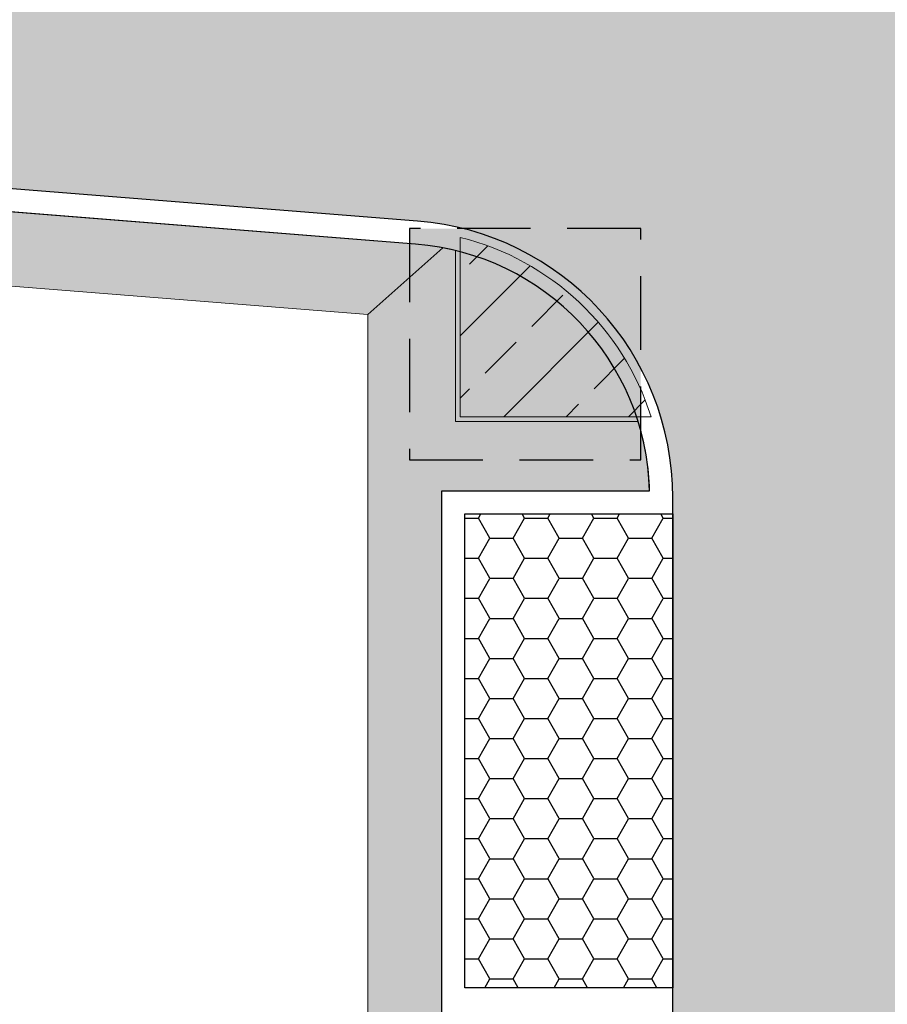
# Model space of a CAD drawing. Header units: metres. Extents: x 174423 to 274510, y 410991 to 462742.
# Tile 548 of 1056: x 174622 to 174641, y 462415 to 462436. Entities that reach past the tile are written whole.
import ezdxf

# ---------------------------------------------------------------- set-up
doc = ezdxf.new("R2010")
doc.units = ezdxf.units.M
doc.linetypes.add('HIDDEN2', pattern=[4.7625, 3.175, -1.5875])
doc.layers.add('-DR-grondwerk-aanvullen-boomgranulaat 0.7', color=35, linetype='Continuous', lineweight=30, transparency=0.45)
doc.layers.add('-DR-nw-arc-waterpaserende fundering', color=250, linetype='Continuous')
for name, color, linetype, lineweight in [('-DR-nw-BRM-arc-zand voor zandbed', 252, 'Continuous', 9), ('-DR-nw-gr-arc-groeiplaats-grond plantvakken 0.5', 250, 'Continuous', 9), ('N-WE-GW-GROEIPLAATSVERBETERING_BOMENGRANULAAT-LAVA-G', 97, 'HIDDEN2', 25)]:
    doc.layers.add(name, color=color, linetype=linetype, lineweight=lineweight)
pattern_1 = [(127.49989742, (0, 0), (-0.38536477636, -0.01259798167), [0, -0.304, 0, -0.34, 0, -0.325]), (97.49989742, (0, 0), (-0.56442857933, 0.3539563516), [0, -0.164, 0, -0.274, 0, -0.105]), (57.49989742, (-4e-07, -0.246), (-0.0011306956, 0.62282837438), [0, -0.1, 0, -0.36, 0, -0.47]), (47.49989742, (-4e-07, -0.246), (-0.17553403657, 0.6012256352), [0, -0.05, 0, -0.236, 0, -0.27])]

msp = doc.modelspace()

# ---------------------------------------------------------------- hatches: boundary and pattern name
at = {"layer": '-DR-grondwerk-aanvullen-boomgranulaat 0.7'}
h = msp.add_hatch(color=256, dxfattribs=at)
h.dxf.hatch_style = 1
h.paths.add_polyline_path([(174630.784, 462426.65), (174635.784, 462426.65), (174635.784, 462431.65), (174630.784, 462431.65)])
at = {"layer": '-DR-nw-arc-waterpaserende fundering'}
h = msp.add_hatch(dxfattribs=at)
h.set_pattern_fill('AVH-BESTORTING_02', color=256, scale=0.5, pattern_type=2)
h.set_pattern_definition([(228.0128, (174719.36953, 462434.71753), (-39.9999912, -45.0000067), [0.67268, -66.59544]), (184.9697, (174718.91953, 462434.21753), (60.00000526, 4.99995654), [1.15434, -114.27962]), (132.5104, (174717.76953, 462434.11753), (49.9999536, -55.0000434), [0.81394, -80.58016]), (267.2737, (174715.81953, 462432.86753), (4.9999801, 100.0000015), [1.05119, -104.06779]), (292.8337, (174715.76953, 462431.81753), (-25.00004953, 59.99998206), [1.03077, -102.04686]), (357.2737, (174716.16953, 462430.86753), (-100.00000147, 4.9999801), [1.05119, -104.06779]), (37.6942, (174717.21953, 462430.81753), (-65.00003673, -49.99995203), [1.390145, -137.624245]), (72.2553, (174718.31953, 462431.66753), (35.0000538, 109.99998116), [1.31244, -129.9316]), (121.4296, (174718.71953, 462432.91753), (-40.00004117, 64.9999752), [1.05475, -104.42037]), (175.2364, (174718.16953, 462433.81753), (55.0000047, -4.9999577), [1.20416, -59.00382]), (222.3974, (174716.96953, 462433.91753), (-60.00003675, -54.9999604), [1.55724, -154.166875]), (138.8141, (174720.76953, 462432.81753), (-35.0000147, 29.9999866), [0.5315, -52.61922]), (171.4692, (174720.36953, 462433.16753), (64.9999914, -10.00003955), [1.01119, -100.10756]), (225, (174719.3695, 462433.3175), (6e-11, -5), [0.7071, -6.36396]), (203.1986, (174719.01953, 462433.9175), (24.9999987, 10.0000066), [0.38079, -37.69808]), (291.8014, (174718.6695, 462433.7675), (-4.9999996, 15.000001), [0.53851, -26.38731]), (30.9638, (174718.8695, 462433.2675), (14.99999, 10.0000124), [0.87465, -28.28011]), (161.5651, (174719.6195, 462433.7175), (10.000002, -4.999992), [0.63245, -15.17893]), (16.3895, (174715.76953, 462433.76753), (50.000011, 14.99996355), [0.886, -87.71422]), (70.3462, (174716.61953, 462434.01753), (-19.9999762, -55.0000107), [0.7433, -73.58704]), (293.1986, (174719.61953, 462434.7175), (-10.0000066, 24.9999987), [0.76157, -37.31729]), (343.6105, (174719.91953, 462434.01753), (-50.000011, 14.99996355), [0.886, -87.71422]), (339.444, (174715.76953, 462430.66753), (-25.0000092, 9.99998), [0.8544, -41.86562]), (294.7751, (174716.56953, 462430.36753), (-24.999961, 55.0000171), [0.71589, -70.87322]), (66.8014, (174719.66953, 462429.7175), (10.0000066, 24.9999987), [0.76158, -37.31729]), (17.354, (174719.96953, 462430.41753), (-65.0000101, -19.9999725), [0.83815, -82.97712]), (69.444, (174717.21953, 462429.71753), (-9.99998, -25.0000092), [0.4272, -42.29282]), (101.3099, (174719.3695, 462429.7175), (-4.999988, 20.000004), [0.25495, -25.24014]), (165.9638, (174719.3195, 462429.9675), (15.000003, -4.99999), [1.03077, -19.58475]), (186.009, (174718.31953, 462430.21753), (49.99999875, 4.9999966), [0.95525, -94.56961]), (303.6901, (174718.8695, 462432.8175), (-5.000007, 9.999998), [0.72111, -17.30664]), (353.1572, (174719.26953, 462432.21753), (84.99999683, -10.00004), [1.25897, -124.63782]), (60.9454, (174720.51953, 462432.06753), (-20.0000001, -35.000002), [0.51478, -50.96337]), (90, (174720.7695, 462432.5175), (-5, 5), [0.3, -4.7]), (120.2564, (174718.21953, 462430.36753), (19.9999744, -35.0000123), [0.69462, -68.7676]), (48.0128, (174717.86953, 462430.96753), (39.9999912, 45.0000067), [1.34536, -65.92276]), (7e-10, (174718.7695, 462431.9675), (5, 5), [1.3, -3.7]), (325.3048, (174720.06953, 462431.96753), (-49.9999713, 35.00004305), [0.79057, -78.26637]), (254.0546, (174720.7195, 462431.5175), (-4.9999994, -20.0000006), [0.72801, -35.67254]), (207.646, (174720.51953, 462430.81753), (-94.99997904, -50.00003857), [1.18532, -117.34737]), (175.4261, (174719.46953, 462430.26753), (-65.0000028, 4.999974), [1.254, -124.14537])])
edge = h.paths.add_edge_path()
edge.add_line((174678.199, 462427.711), (174678.199, 462434.491))
edge.add_line((174678.199, 462434.491), (174675.129, 462434.491))
edge.add_line((174675.129, 462434.491), (174649.629, 462434.491))
edge.add_line((174649.629, 462434.491), (174647.979, 462434.491))
edge.add_arc((174647.979, 462428.491), 6, 90, 180)
edge.add_line((174641.979, 462428.491), (174641.979, 462425.482))
edge.add_line((174641.979, 462425.482), (174641.979, 462404.982))
edge.add_line((174641.979, 462404.982), (174641.979, 462402.982))
edge.add_line((174641.979, 462402.982), (174636.479, 462402.982))
edge.add_line((174636.479, 462402.982), (174636.479, 462404.982))
edge.add_line((174636.479, 462404.982), (174636.479, 462412.732))
edge.add_line((174636.479, 462412.732), (174636.479, 462417.732))
edge.add_line((174636.479, 462417.732), (174636.479, 462425.482))
edge.add_line((174636.479, 462425.482), (174636.479, 462425.832))
edge.add_arc((174630.479, 462425.832), 6, 360, 445.4546)
edge.add_line((174630.955, 462431.813), (174608.902, 462433.566))
edge.add_line((174608.902, 462433.566), (174609.338, 462439.049))
edge.add_line((174609.338, 462439.049), (174611.168, 462438.903))
edge.add_line((174611.168, 462438.903), (174633.597, 462437.12))
edge.add_line((174633.597, 462437.12), (174635.031, 462437.006))
edge.add_arc((174635.269, 462439.997), 3, 265.4546, 359.8889)
edge.add_line((174638.269, 462439.991), (174655.769, 462439.991))
edge.add_line((174655.769, 462439.991), (174683.968, 462439.991))
edge.add_arc((174683.968, 462445.991), 6, 270, 360)
edge.add_line((174689.968, 462445.991), (174689.968, 462446.291))
edge.add_line((174689.968, 462446.291), (174689.968, 462458.791))
edge.add_line((174689.968, 462458.791), (174689.968, 462460.004))
edge.add_line((174689.968, 462460.004), (174688.805, 462466.266))
edge.add_line((174688.805, 462466.266), (174694.213, 462467.27))
edge.add_line((174694.213, 462467.27), (174696.346, 462455.779))
edge.add_arc((174666.968, 462450.326), 29.88, 0, 10.5157, ccw=False)
edge.add_line((174696.848, 462450.326), (174696.848, 462427.711))
edge.add_line((174696.848, 462427.711), (174678.199, 462427.711))
h = msp.add_hatch(dxfattribs=at)
h.set_pattern_fill('AVH-BASALTON', color=256, scale=0.5, pattern_type=2)
h.set_pattern_definition([(7e-10, (174715.76953, 462429.71753), (0.75, 0.433), [0.5, -1]), (120, (174715.76953, 462429.71753), (-0.749989, 0.433019), [0.5, -1]), (60, (174716.26953, 462429.71753), (1.1e-05, 0.866019), [0.5, -1])])
h.paths.add_polyline_path([(174636.479, 462415.232), (174631.979, 462415.232), (174631.979, 462425.482), (174636.479, 462425.482)])
at = {"layer": '-DR-nw-BRM-arc-zand voor zandbed'}
h = msp.add_hatch(dxfattribs=at)
h.set_pattern_fill('AGW-GROND_ZAND', color=256, scale=0.2, angle=89.9999, pattern_type=2)
h.set_pattern_definition(pattern_1)
edge = h.paths.add_edge_path()
edge.add_line((174631.779, 462406.982), (174631.479, 462406.982))
edge.add_line((174631.479, 462406.982), (174631.479, 462425.982))
edge.add_line((174631.479, 462425.982), (174635.977, 462425.982))
edge.add_arc((174630.479, 462425.832), 5.5, 1.5628, 17.4576)
edge.add_line((174635.726, 462427.482), (174631.779, 462427.482))
edge.add_line((174631.779, 462427.482), (174631.779, 462431.176))
edge.add_arc((174630.479, 462425.832), 5.5, 76.328, 79.297)
edge.add_line((174631.501, 462431.236), (174629.879, 462429.792))
edge.add_line((174629.879, 462429.792), (174629.879, 462404.295))
edge.add_line((174629.879, 462404.295), (174603.276, 462406.41))
edge.add_line((174603.276, 462406.41), (174605.29, 462431.747))
edge.add_line((174605.29, 462431.747), (174607.147, 462433.19))
edge.add_arc((174607.098, 462427.69), 5.5, 89.4959, 169.1763)
edge.add_line((174601.696, 462428.723), (174603.122, 462428.451))
edge.add_line((174603.122, 462428.451), (174601.49, 462407.922))
edge.add_line((174601.49, 462407.922), (174599.889, 462406.557))
edge.add_line((174599.889, 462406.557), (174597.154, 462407.141))
edge.add_line((174597.154, 462407.141), (174596.777, 462405.381))
edge.add_line((174596.777, 462405.381), (174599.563, 462404.786))
edge.add_line((174599.563, 462404.786), (174601.376, 462404.655))
edge.add_line((174601.376, 462404.655), (174629.979, 462402.382))
edge.add_line((174629.979, 462402.382), (174629.979, 462400.982))
edge.add_line((174629.979, 462400.982), (174648.479, 462400.982))
edge.add_line((174648.479, 462400.982), (174648.479, 462401.591))
edge.add_line((174648.479, 462401.591), (174648.451, 462401.591))
edge.add_line((174648.451, 462401.591), (174646.579, 462402.725))
edge.add_line((174646.579, 462402.725), (174646.579, 462402.782))
edge.add_line((174646.579, 462402.782), (174642.479, 462402.782))
edge.add_line((174642.479, 462402.782), (174642.479, 462402.482))
edge.add_line((174642.479, 462402.482), (174635.979, 462402.482))
edge.add_line((174635.979, 462402.482), (174635.979, 462402.782))
edge.add_line((174635.979, 462402.782), (174635.979, 462406.982))
edge.add_line((174635.979, 462406.982), (174631.779, 462406.982))
h = msp.add_hatch(dxfattribs=at)
h.set_pattern_fill('AGW-GROND_ZAND', color=256, scale=0.2, angle=89.9999, pattern_type=2)
h.set_pattern_definition(pattern_1)
edge = h.paths.add_edge_path()
edge.add_line((174630.915, 462431.314), (174607.534, 462433.173))
edge.add_arc((174607.098, 462427.69), 5.5, 85.4546, 89.4959)
edge.add_line((174607.147, 462433.19), (174605.29, 462431.747))
edge.add_line((174605.29, 462431.747), (174629.879, 462429.792))
edge.add_line((174629.879, 462429.792), (174631.5, 462431.236))
edge.add_arc((174630.479, 462425.832), 5.5, 79.302, 85.4546)
at = {"layer": '-DR-nw-gr-arc-groeiplaats-grond plantvakken 0.5', "transparency": 33554687}
h = msp.add_hatch(dxfattribs=at)
h.set_pattern_fill('ANSI33', color=256, scale=0.3)
h.paths.add_polyline_path([(174631.879, 462431.46), (174631.879, 462427.582), (174636.009, 462427.582, 0.260811)])

# ---------------------------------------------------------------- linework, layer by layer
at = {"layer": '-DR-nw-arc-waterpaserende fundering'}
for points in [[(174696.968, 462427.591), (174677.699, 462427.591), (174677.699, 462433.991), (174675.629, 462433.991), (174675.629, 462429.491), (174649.129, 462429.491), (174649.129, 462433.991), (174647.979, 462433.991, 0.414214), (174642.479, 462428.491), (174642.479, 462425.982), (174646.979, 462425.982), (174646.979, 462404.482), (174642.479, 462404.482), (174642.479, 462402.482), (174635.979, 462402.482), (174635.979, 462406.982), (174631.479, 462406.982), (174631.479, 462425.982), (174635.977, 462425.982, 0.383323), (174630.915, 462431.314), (174608.863, 462433.068), (174609.378, 462439.547)], [(174696.848, 462427.711), (174678.199, 462427.711), (174678.199, 462434.491), (174675.129, 462434.491), (174649.629, 462434.491), (174647.979, 462434.491, 0.414214), (174641.979, 462428.491), (174641.979, 462425.482), (174641.979, 462404.982), (174641.979, 462402.982), (174636.479, 462402.982), (174636.479, 462404.982), (174636.479, 462412.732), (174636.479, 462417.732), (174636.479, 462425.482), (174636.479, 462425.832, 0.391164), (174630.955, 462431.813), (174608.902, 462433.566), (174609.338, 462439.049)]]:
    msp.add_lwpolyline(points, format="xyb", dxfattribs=at)
msp.add_lwpolyline([(174636.479, 462415.232), (174631.979, 462415.232), (174631.979, 462425.482), (174636.479, 462425.482)], close=True, dxfattribs=at)
at = {"layer": '-DR-nw-BRM-arc-zand voor zandbed'}
msp.add_lwpolyline([(174642.479, 462402.482), (174635.979, 462402.482), (174635.979, 462402.782), (174635.979, 462406.982), (174631.779, 462406.982), (174631.479, 462406.982), (174631.479, 462425.982), (174635.977, 462425.982, 0.069466), (174635.726, 462427.482), (174631.779, 462427.482), (174631.779, 462431.176, 0.012955), (174631.501, 462431.236), (174629.879, 462429.792), (174629.879, 462404.295), (174603.276, 462406.41), (174605.29, 462431.747), (174607.147, 462433.19, 0.362392), (174601.696, 462428.723)], format="xyb", dxfattribs=at)
msp.add_lwpolyline([(174630.915, 462431.314), (174607.534, 462433.173, 0.017635), (174607.147, 462433.19), (174605.29, 462431.747), (174629.879, 462429.792), (174631.5, 462431.236, 0.026852)], format="xyb", close=True, dxfattribs=at)
at = {"layer": '-DR-nw-gr-arc-groeiplaats-grond plantvakken 0.5'}
msp.add_lwpolyline([(174631.879, 462431.46), (174631.879, 462427.582), (174636.009, 462427.582, 0.260811), (174631.879, 462431.46)], format="xyb", close=True, dxfattribs=at)
at = {"layer": 'N-WE-GW-GROEIPLAATSVERBETERING_BOMENGRANULAAT-LAVA-G', "ltscale": 0.5}
msp.add_lwpolyline([(174630.784, 462426.65), (174635.784, 462426.65), (174635.784, 462431.65), (174630.784, 462431.65)], close=True, dxfattribs=at)

doc.saveas('drawing.dxf')
